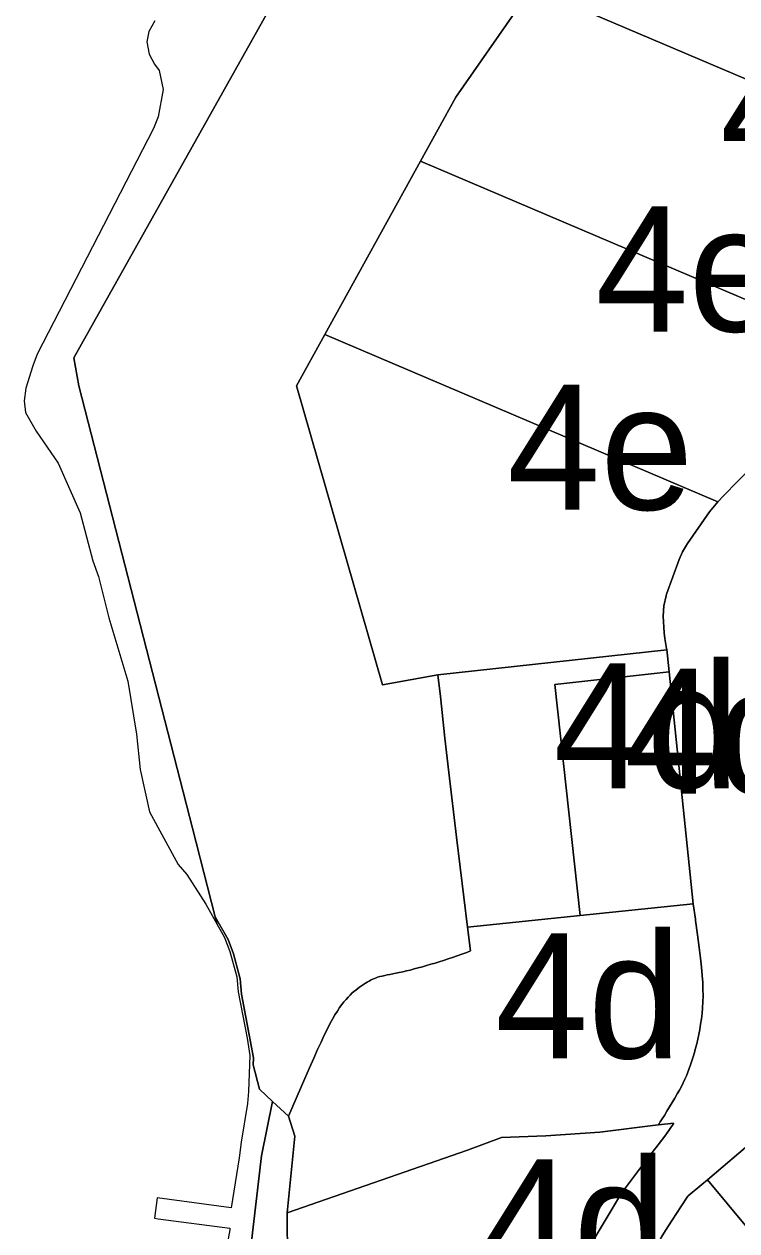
# Model space of a CAD drawing. Extents: x 598968 to 613553, y 4409678 to 4430833.
# Drawn here: x 609261.8 to 609330.2, y 4416774.2 to 4416889.9 of the extents above; entities that cross this region are included whole.
import ezdxf

# ---------------------------------------------------------------- set-up
doc = ezdxf.new("R2010")
doc.units = 0
for name, color, linetype in [('1', 7, 'Continuous'), ('4d. Sector de consolidació - ANNEX III A', 7, 'Continuous'), ('4e. Sector de consolidació - ANNEX III A', 7, 'Continuous')]:
    doc.layers.add(name, color=color, linetype=linetype)

msp = doc.modelspace()

# ---------------------------------------------------------------- linework, layer by layer
at = {"layer": '1'}
for points in [[(609274.3444, 4416890.2551), (609273.7844, 4416889.2451), (609273.5844, 4416888.2251), (609273.8144, 4416887.0652), (609274.3144, 4416886.1052), (609274.7844, 4416885.4752), (609275.1544, 4416883.6553), (609274.6744, 4416881.0454), (609274.2244, 4416879.9354), (609263.0848, 4416858.2856), (609262.6448, 4416857.1756), (609261.9948, 4416855.0156), (609261.8248, 4416853.8156), (609261.9648, 4416852.6856), (609262.9848, 4416850.8957), (609265.0848, 4416847.8158), (609267.2048, 4416843.056), (609268.4148, 4416838.4662), (609268.9448, 4416836.9663), (609269.9348, 4416833.0064), (609271.7648, 4416826.9066), (609272.5848, 4416821.8268), (609272.9648, 4416818.4569), (609273.8448, 4416814.387), (609276.6048, 4416809.3372), (609277.4147, 4416808.3774), (609279.2348, 4416805.5374), (609280.315, 4416803.6334), (609280.1442, 4416804.2991), (609277.9548, 4416812.8308), (609267.0698, 4416855.247), (609266.5994, 4416857.9349), (609286.1857, 4416892.8984)], [(609286.1857, 4416892.8984), (609266.5994, 4416857.9349), (609267.0698, 4416855.247), (609277.9548, 4416812.8308), (609280.1442, 4416804.2991), (609281.3734, 4416802.1328), (609281.8913, 4416800.7578), (609282.5324, 4416798.3569), (609282.6765, 4416796.9129), (609283.8044, 4416790.787), (609283.7802, 4416790.131), (609284.379, 4416787.7977), (609285.6515, 4416786.6111), (609287.1698, 4416785.1952), (609288.7501, 4416788.7995), (609289.1973, 4416789.8401), (609289.5997, 4416790.7637), (609289.963, 4416791.5821), (609290.2933, 4416792.307), (609290.5964, 4416792.9504), (609290.8779, 4416793.5239), (609291.1432, 4416794.0381), (609291.3946, 4416794.4989), (609291.6332, 4416794.9107), (609291.8608, 4416795.2782), (609292.0789, 4416795.6059), (609292.2888, 4416795.8984), (609292.4918, 4416796.1603), (609292.6898, 4416796.396), (609292.8839, 4416796.6099), (609293.0748, 4416796.8045), (609293.263, 4416796.9821), (609293.449, 4416797.1451), (609293.6334, 4416797.2956), (609293.8165, 4416797.4359), (609293.9989, 4416797.5683), (609294.1812, 4416797.6951), (609294.3639, 4416797.818), (609294.5477, 4416797.9367), (609294.7335, 4416798.0504), (609294.9223, 4416798.1581), (609295.1147, 4416798.2592), (609295.3118, 4416798.3527), (609295.5142, 4416798.4377), (609295.723, 4416798.5136), (609295.939, 4416798.5798), (609296.1637, 4416798.6385), (609296.399, 4416798.692), (609296.6465, 4416798.7428), (609296.9078, 4416798.7934), (609297.1846, 4416798.8462), (609297.4786, 4416798.9037), (609297.7916, 4416798.9684), (609298.1244, 4416799.0422), (609298.4753, 4416799.1248), (609298.8419, 4416799.2154), (609299.2213, 4416799.3132), (609299.6113, 4416799.4174), (609300.0093, 4416799.5273), (609300.4128, 4416799.6419), (609300.8192, 4416799.7604), (609301.2268, 4416799.8824), (609301.6371, 4416800.0085), (609302.0521, 4416800.1398), (609302.4739, 4416800.2772), (609302.9049, 4416800.4216), (609303.347, 4416800.5742), (609303.8026, 4416800.7358), (609304.2736, 4416800.9074), (609304.6341, 4416801.0437), (609304.348, 4416803.3387), (609303.2723, 4416811.9681), (609302.5341, 4416818.1658), (609302.1705, 4416821.4445), (609301.7546, 4416825.4579), (609301.4931, 4416827.519), (609296.1757, 4416826.56), (609287.9499, 4416855.2433), (609290.657, 4416860.1548), (609299.8236, 4416876.7854), (609303.2092, 4416882.9279), (609310.5232, 4416893.4192)], [(609330.1934, 4416846.0377), (609328.9492, 4416844.7663), (609328.9189, 4416844.7335), (609328.3506, 4416844.119), (609327.5588, 4416843.1449), (609325.4449, 4416840.1174), (609325.3724, 4416840.0135), (609325.3516, 4416839.9777), (609324.9675, 4416839.3178), (609324.6295, 4416838.5872), (609323.431, 4416835.2575), (609323.3829, 4416835.124), (609323.3762, 4416835.0948), (609323.1604, 4416834.1541), (609323.0931, 4416833.1612), (609323.1899, 4416831.5679), (609323.1928, 4416831.5415), (609323.2771, 4416831.0172), (609323.4331, 4416830.0551), (609323.4518, 4416829.9395), (609323.4565, 4416829.94), (609323.6784, 4416827.8089), (609325.9937, 4416805.5738), (609326.1933, 4416804.0865), (609326.21, 4416803.9626), (609326.3952, 4416802.576), (609326.5497, 4416801.385), (609326.6752, 4416800.3611), (609326.7733, 4416799.4757), (609326.8456, 4416798.7003), (609326.8936, 4416798.0061), (609326.919, 4416797.3647), (609326.9235, 4416796.752), (609326.9088, 4416796.1623), (609326.8769, 4416795.5943), (609326.8295, 4416795.0472), (609326.7685, 4416794.5196), (609326.6957, 4416794.0106), (609326.6131, 4416793.519), (609326.5225, 4416793.0436), (609326.4255, 4416792.5836), (609326.3226, 4416792.1385), (609326.2142, 4416791.708), (609326.1007, 4416791.2919), (609325.9824, 4416790.8901), (609325.8596, 4416790.5021), (609325.7327, 4416790.1279), (609325.602, 4416789.767), (609325.4676, 4416789.4186), (609325.3272, 4416789.0784), (609325.1785, 4416788.7414), (609325.019, 4416788.4026), (609324.8464, 4416788.0569), (609324.6581, 4416787.6995), (609324.4518, 4416787.3252), (609324.225, 4416786.9291), (609323.9777, 4416786.5101), (609323.7199, 4416786.0825), (609323.4638, 4416785.6645), (609323.2218, 4416785.2742), (609323.0063, 4416784.9299), (609322.8297, 4416784.6498), (609322.7042, 4416784.452), (609322.6429, 4416784.3546), (609324.1181, 4416784.5381), (609324.1252, 4416784.5393), (609323.3534, 4416783.4122), (609322.6161, 4416782.4478), (609321.7107, 4416781.2685), (609320.9172, 4416780.235), (609320.339, 4416779.4698), (609319.1123, 4416777.8189), (609315.964, 4416772.5746)], [(609283.5788, 4416772.6363), (609284.5819, 4416781.4036), (609285.6515, 4416786.6111), (609284.379, 4416787.7977), (609283.7802, 4416790.131), (609283.8044, 4416790.787), (609282.6765, 4416796.9129), (609282.5324, 4416798.3569), (609281.8913, 4416800.7578), (609281.3734, 4416802.1328), (609280.1442, 4416804.2991), (609280.315, 4416803.6334), (609281.0446, 4416802.3476), (609281.5646, 4416800.9776), (609282.2047, 4416798.5678), (609282.3447, 4416797.1278), (609283.2047, 4416792.688), (609283.3399, 4416791.8466), (609283.4747, 4416791.008), (609283.3448, 4416787.558), (609283.2348, 4416786.4081), (609282.6249, 4416782.7082), (609282.4549, 4416781.1982), (609281.6648, 4416776.3983), (609274.575, 4416777.358), (609274.325, 4416775.408), (609274.6664, 4416775.3627), (609281.5648, 4416774.4484), (609281.5348, 4416774.283), (609280.1849, 4416766.8485)], [(609322.9025, 4416773.5622), (609323.3389, 4416774.2425), (609323.9596, 4416775.2192), (609324.8074, 4416776.5123), (609325.4796, 4416777.5089), (609325.4939, 4416777.5211), (609325.5107, 4416777.5453), (609326.7945, 4416778.6358), (609327.3445, 4416779.103), (609339.358, 4416789.3083)], [(609287.15, 4416762.0976), (609287.0348, 4416775.9226), (609287.7823, 4416783.2772), (609287.1698, 4416785.1952), (609285.6515, 4416786.6111), (609284.5819, 4416781.4036), (609283.5788, 4416772.6363)]]:
    msp.add_lwpolyline(points, dxfattribs=at)
msp.add_lwpolyline([(609337.0834, 4416767.5405), (609331.1111, 4416774.5424), (609327.3445, 4416779.103), (609326.7945, 4416778.6358), (609325.5107, 4416777.5453), (609325.4939, 4416777.5211), (609325.4796, 4416777.5089), (609324.8074, 4416776.5123), (609323.9596, 4416775.2192), (609323.3389, 4416774.2425), (609322.9025, 4416773.5622), (609322.3647, 4416772.7097), (609321.5746, 4416771.4666), (609319.8488, 4416768.6962), (609319.8823, 4416768.194), (609319.9818, 4416767.4489), (609320.1563, 4416766.6618), (609320.428, 4416765.8333), (609320.8191, 4416764.9638), (609321.352, 4416764.0536), (609322.0489, 4416763.1033), (609322.9319, 4416762.1138), (609322.939, 4416762.1151), (609332.5259, 4416763.6276)], close=True, dxfattribs=at)
at = {"layer": '4d. Sector de consolidació - ANNEX III A'}
for points in [[(609323.6784, 4416827.8089), (609323.4565, 4416829.94), (609323.4518, 4416829.9395), (609323.4394, 4416829.9381), (609301.4931, 4416827.519), (609301.7546, 4416825.4579), (609302.1705, 4416821.4445), (609302.5341, 4416818.1658), (609303.2723, 4416811.9681), (609304.348, 4416803.3387), (609315.1486, 4416804.4539), (609312.7079, 4416826.5996), (609323.6714, 4416827.8078)], [(609325.9937, 4416805.5738), (609323.6784, 4416827.8089), (609323.6714, 4416827.8078), (609312.7079, 4416826.5996), (609315.1486, 4416804.4539), (609325.9866, 4416805.5729)], [(609322.6429, 4416784.3546), (609322.7042, 4416784.452), (609322.8297, 4416784.6498), (609323.0063, 4416784.9299), (609323.2218, 4416785.2742), (609323.4638, 4416785.6645), (609323.7199, 4416786.0825), (609323.9777, 4416786.5101), (609324.225, 4416786.9291), (609324.4518, 4416787.3252), (609324.6581, 4416787.6995), (609324.8464, 4416788.0569), (609325.019, 4416788.4026), (609325.1785, 4416788.7414), (609325.3272, 4416789.0784), (609325.4676, 4416789.4186), (609325.602, 4416789.767), (609325.7327, 4416790.1279), (609325.8596, 4416790.5021), (609325.9824, 4416790.8901), (609326.1007, 4416791.2919), (609326.2142, 4416791.708), (609326.3226, 4416792.1385), (609326.4255, 4416792.5836), (609326.5225, 4416793.0436), (609326.6131, 4416793.519), (609326.6957, 4416794.0106), (609326.7685, 4416794.5196), (609326.8295, 4416795.0472), (609326.8769, 4416795.5943), (609326.9088, 4416796.1623), (609326.9235, 4416796.752), (609326.919, 4416797.3647), (609326.8936, 4416798.0061), (609326.8456, 4416798.7003), (609326.7733, 4416799.4757), (609326.6752, 4416800.3611), (609326.5497, 4416801.385), (609326.3952, 4416802.576), (609326.21, 4416803.9626), (609326.1933, 4416804.0865), (609325.9937, 4416805.5738), (609325.9866, 4416805.5729), (609315.1486, 4416804.4539), (609304.348, 4416803.3387), (609304.6341, 4416801.0437), (609304.2736, 4416800.9074), (609303.8026, 4416800.7358), (609303.347, 4416800.5742), (609302.9049, 4416800.4216), (609302.4739, 4416800.2772), (609302.0521, 4416800.1398), (609301.6371, 4416800.0085), (609301.2268, 4416799.8824), (609300.8192, 4416799.7604), (609300.4128, 4416799.6419), (609300.0093, 4416799.5273), (609299.6113, 4416799.4174), (609299.2213, 4416799.3132), (609298.8419, 4416799.2154), (609298.4753, 4416799.1248), (609298.1244, 4416799.0422), (609297.7916, 4416798.9684), (609297.4786, 4416798.9037), (609297.1846, 4416798.8462), (609296.9078, 4416798.7934), (609296.6465, 4416798.7428), (609296.399, 4416798.692), (609296.1637, 4416798.6385), (609295.939, 4416798.5798), (609295.723, 4416798.5136), (609295.5142, 4416798.4377), (609295.3118, 4416798.3527), (609295.1147, 4416798.2592), (609294.9223, 4416798.1581), (609294.7335, 4416798.0504), (609294.5477, 4416797.9367), (609294.3639, 4416797.818), (609294.1812, 4416797.6951), (609293.9989, 4416797.5683), (609293.8165, 4416797.4359), (609293.6334, 4416797.2956), (609293.449, 4416797.1451), (609293.263, 4416796.9821), (609293.0748, 4416796.8045), (609292.8839, 4416796.6099), (609292.6898, 4416796.396), (609292.4918, 4416796.1603), (609292.2888, 4416795.8984), (609292.0789, 4416795.6059), (609291.8608, 4416795.2782), (609291.6332, 4416794.9107), (609291.3946, 4416794.4989), (609291.1432, 4416794.0381), (609290.8779, 4416793.5239), (609290.5964, 4416792.9504), (609290.2933, 4416792.307), (609289.963, 4416791.5821), (609289.5997, 4416790.7637), (609289.1973, 4416789.8401), (609288.7501, 4416788.7995), (609287.1698, 4416785.1952), (609287.7823, 4416783.2772), (609287.0348, 4416775.9226), (609304.326, 4416781.9193), (609307.5868, 4416783.1421), (609311.849, 4416783.3112), (609317.0225, 4416783.6556), (609322.6363, 4416784.3538)], [(609349.3938, 4416778.9485), (609345.9663, 4416782.8778), (609339.358, 4416789.3083), (609327.3445, 4416779.103), (609331.1111, 4416774.5424), (609337.0834, 4416767.5405), (609341.7923, 4416771.6842)]]:
    msp.add_lwpolyline(points, close=True, dxfattribs=at)
msp.add_lwpolyline([(609315.964, 4416772.5746), (609319.1123, 4416777.8189), (609320.339, 4416779.4698), (609320.9172, 4416780.235), (609321.7107, 4416781.2685), (609322.6161, 4416782.4478), (609323.3534, 4416783.4122), (609324.1252, 4416784.5393), (609324.1181, 4416784.5381), (609322.6429, 4416784.3546), (609322.6363, 4416784.3538), (609317.0225, 4416783.6556), (609311.849, 4416783.3112), (609307.5868, 4416783.1421), (609304.326, 4416781.9193), (609287.0348, 4416775.9226), (609287.15, 4416762.0976)], dxfattribs=at)
at = {"layer": '4e. Sector de consolidació - ANNEX III A'}
for points in [[(609375.1774, 4416890.4193), (609323.6994, 4416912.3194), (609310.5232, 4416893.4192), (609357.3292, 4416873.5067), (609360.281, 4416876.4198), (609361.9599, 4416878.0766), (609362.6434, 4416878.7442), (609363.3799, 4416879.4634), (609366.1292, 4416882.1231), (609368.7148, 4416884.6244), (609368.903, 4416884.8014), (609373.9008, 4416889.3788), (609374.0927, 4416889.5501)], [(609357.3292, 4416873.5067), (609310.5232, 4416893.4192), (609303.2092, 4416882.9279), (609299.8236, 4416876.7854), (609342.5558, 4416858.606), (609342.559, 4416858.6046), (609350.2344, 4416866.3712), (609354.048, 4416870.2298), (609354.9406, 4416871.1281), (609355.693, 4416871.878), (609357.0727, 4416873.2532)], [(609342.559, 4416858.6046), (609342.5558, 4416858.606), (609299.8236, 4416876.7854), (609290.657, 4416860.1548), (609328.3506, 4416844.119), (609328.9189, 4416844.7335), (609328.9492, 4416844.7663), (609330.1934, 4416846.0377), (609338.8575, 4416854.8535), (609340.7908, 4416856.8154)], [(609328.3506, 4416844.119), (609290.657, 4416860.1548), (609287.9499, 4416855.2433), (609296.1757, 4416826.56), (609301.4931, 4416827.519), (609323.4394, 4416829.9381), (609323.4518, 4416829.9395), (609323.4331, 4416830.0551), (609323.2771, 4416831.0172), (609323.1928, 4416831.5415), (609323.1899, 4416831.5679), (609323.0931, 4416833.1612), (609323.1604, 4416834.1541), (609323.3762, 4416835.0948), (609323.3829, 4416835.124), (609323.431, 4416835.2575), (609324.6295, 4416838.5872), (609324.9675, 4416839.3178), (609325.3516, 4416839.9777), (609325.3724, 4416840.0135), (609325.4449, 4416840.1174), (609327.5588, 4416843.1449)]]:
    msp.add_lwpolyline(points, close=True, dxfattribs=at)

# ---------------------------------------------------------------- texts
at = {"layer": '4d. Sector de consolidació - ANNEX III A'}
for p in [(609312.5857, 4416816.6393), (609319.3508, 4416816.1314), (609306.9791, 4416790.7482), (609305.58, 4416769.0598)]:
    msp.add_text('4d', height=12, dxfattribs=at).set_placement(p)
at = {"layer": '4e. Sector de consolidació - ANNEX III A'}
for p in [(609328.5764, 4416876.0119), (609316.608, 4416860.4522), (609308.1502, 4416843.3574)]:
    msp.add_text('4e', height=12, dxfattribs=at).set_placement(p)

doc.saveas('drawing.dxf')
